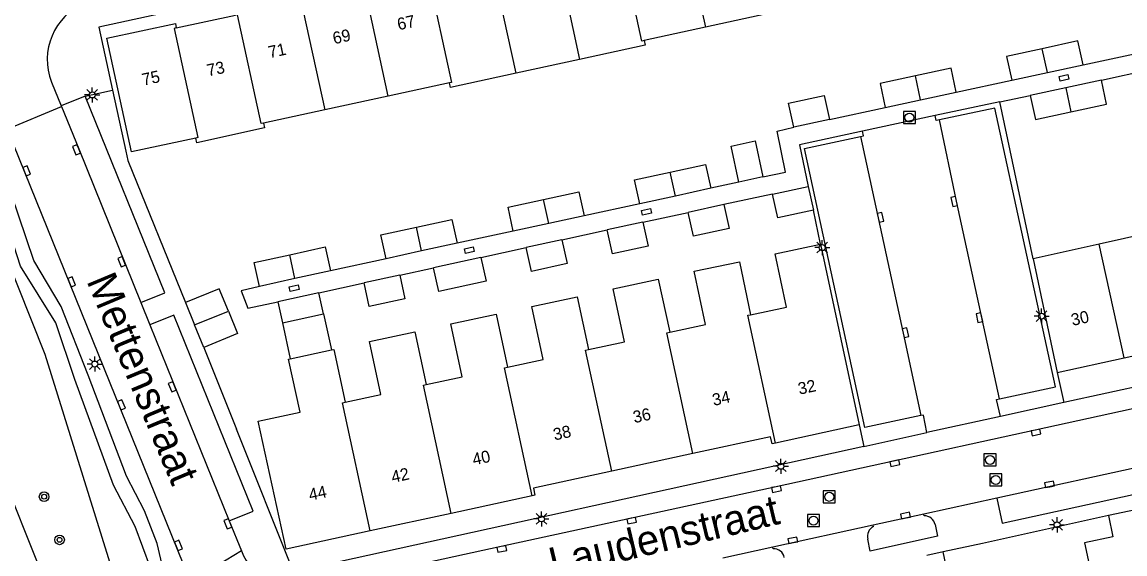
# Model space of a CAD drawing. Extents: x 136000 to 138005, y 398500 to 400500.
# Drawn here: x 137448.5 to 137540.3, y 399602.3 to 399646.5 of the extents above; entities that cross this region are included whole.
import ezdxf

# ---------------------------------------------------------------- set-up
doc = ezdxf.new("R2010")
doc.units = 0
for name, color, linetype in [('gg-afsc-hekwerk', 7, 'Continuous'), ('gg-afsc-muur', 7, 'Continuous'), ('gg-anno-huisnummerreeks BGT', 7, 'Continuous'), ('gg-anno-openbare ruimte label', 7, 'Continuous'), ('gg-bbg-bijgebouw', 7, 'Continuous'), ('gg-bbg-hoofdgebouw', 7, 'Continuous'), ('gg-bbg-luifel en loopbrug', 7, 'Continuous'), ('gg-bbg-tussenscheiding', 7, 'Continuous'), ('gg-knt-verharding', 7, 'Continuous'), ('gg-knt-verharding nz', 7, 'Continuous'), ('gt-grn-groengrens', 7, 'Continuous'), ('gt-grn-weggrens', 7, 'Continuous'), ('gt-symb-boom', 7, 'Continuous'), ('gt-symb-kolk', 7, 'Continuous'), ('gt-symb-kolk center center', 7, 'Continuous'), ('gt-symb-lichtmast', 7, 'Continuous'), ('gt-symb-rioolschacht', 7, 'Continuous')]:
    doc.layers.add(name, color=color, linetype=linetype)

# ---------------------------------------------------------------- blocks, each defined once
blk = doc.blocks.new('gt0-BOOM')
at = {"layer": 'gt-symb-boom'}
for radius in [0.4, 0.2]:
    blk.add_circle((0, 0), radius, dxfattribs=at)
blk = doc.blocks.new('gt0-LMAST')
at = {"layer": 'gt-symb-lichtmast'}
for p, q in [((-0.182, 0.173), (-0.447, 0.438)), ((-0.005, 0.246), (-0.005, 0.621)), ((0.172, 0.173), (0.437, 0.438)), ((-0.255, -0.004), (-0.63, -0.004)), ((-0.182, -0.181), (-0.447, -0.446)), ((-0.005, -0.254), (-0.005, -0.629)), ((0.437, -0.446), (0.172, -0.181)), ((0.245, -0.004), (0.62, -0.004))]:
    blk.add_line(p, q, dxfattribs=at)
blk.add_circle((-0.005, -0.004), 0.25, dxfattribs=at)
blk = doc.blocks.new('gt0-KOLK')
at = {"layer": 'gt-symb-kolk'}
blk.add_lwpolyline([(0, 0), (0.375, 0), (0.375, 0.4), (-0.375, 0.4), (-0.375, 0), (0, 0)], dxfattribs=at)
blk = doc.blocks.new('gt0-RS')
at = {"layer": 'gt-symb-rioolschacht'}
blk.add_lwpolyline([(-0.5, -0.5), (0.5, -0.5), (0.5, 0.5), (-0.5, 0.5)], close=True, dxfattribs=at)
blk.add_circle((0, 0), 0.375, dxfattribs=at)
blk = doc.blocks.new('gt0-KOLKCC')
at = {"layer": 'gt-symb-kolk center center'}
blk.add_lwpolyline([(-0.375, 0.2), (0.375, 0.2), (0.375, -0.2), (-0.375, -0.2)], close=True, dxfattribs=at)

msp = doc.modelspace()

# ---------------------------------------------------------------- linework, layer by layer
at = {"layer": 'gg-afsc-hekwerk'}
for p, q in [((137536.777, 399642.964), (137541.444, 399643.972)), ((137538.304, 399641.697), (137542.897, 399642.699)), ((137526.224, 399640.695), (137530.859, 399641.681)), ((137529.849, 399639.884), (137532.383, 399640.423)), ((137532.622, 399626.841), (137529.849, 399639.884)), ((137515.694, 399638.435), (137520.315, 399639.419)), ((137508.156, 399633.207), (137505.823, 399632.709)), ((137510.949, 399632.228), (137506.912, 399631.351)), ((137499.914, 399631.417), (137495.284, 399630.425)), ((137500.172, 399629.888), (137503.946, 399630.707)), ((137514.933, 399628.074), (137514.361, 399630.881)), ((137489.379, 399629.145), (137484.718, 399628.138)), ((137493.438, 399628.428), (137497.203, 399629.25)), ((137486.702, 399626.965), (137490.467, 399627.778)), ((137478.809, 399626.857), (137474.182, 399625.841)), ((137479.947, 399625.493), (137482.756, 399626.106)), ((137440.71, 399624.22), (137451.125, 399598.323)), ((137473.218, 399624.026), (137476.977, 399624.852))]:
    msp.add_line(p, q, dxfattribs=at)
for points in [[(137510.152, 399633.647), (137512.02, 399634.05), (137511.335, 399637.457), (137512.728, 399637.781)], [(137468.273, 399624.548), (137466.763, 399624.179), (137467.307, 399622.742), (137469.797, 399623.28)]]:
    msp.add_lwpolyline(points, dxfattribs=at)
at = {"layer": 'gg-afsc-muur'}
for p, q in [((137463.64, 399619.481), (137466.376, 399612.697)), ((137538.9, 399605.499), (137528.416, 399603.193))]:
    msp.add_line(p, q, dxfattribs=at)
msp.add_lwpolyline([(137457.159, 399635.796), (137457.332, 399635.013), (137462.125, 399623.214)], dxfattribs=at)
at = {"layer": 'gg-bbg-bijgebouw'}
for p, q in [((137533.818, 399642.323), (137536.777, 399642.964)), ((137530.859, 399641.681), (137533.818, 399642.323)), ((137538.304, 399641.697), (137535.344, 399641.06)), ((137535.344, 399641.06), (137532.383, 399640.423)), ((137520.315, 399639.419), (137523.27, 399640.057)), ((137523.27, 399640.057), (137526.224, 399640.695)), ((137515.694, 399638.435), (137512.728, 399637.781)), ((137508.156, 399633.207), (137507.51, 399636.201)), ((137510.152, 399633.647), (137508.156, 399633.207)), ((137505.823, 399632.709), (137502.869, 399632.063)), ((137510.949, 399632.228), (137513.92, 399632.865)), ((137513.92, 399632.865), (137514.361, 399630.881)), ((137502.869, 399632.063), (137499.914, 399631.417)), ((137506.912, 399631.351), (137503.946, 399630.707)), ((137492.332, 399629.785), (137489.379, 399629.145)), ((137495.284, 399630.425), (137492.332, 399629.785)), ((137500.172, 399629.888), (137497.203, 399629.25)), ((137484.718, 399628.138), (137481.764, 399627.498)), ((137493.438, 399628.428), (137490.467, 399627.778)), ((137481.764, 399627.498), (137478.809, 399626.857)), ((137486.702, 399626.965), (137482.756, 399626.106)), ((137471.228, 399625.195), (137468.273, 399624.548)), ((137474.182, 399625.841), (137471.228, 399625.195)), ((137479.947, 399625.493), (137476.977, 399624.852)), ((137473.218, 399624.026), (137469.797, 399623.28)), ((137473.601, 399622.268), (137473.218, 399624.026)), ((137462.125, 399623.214), (137462.882, 399621.348)), ((137469.797, 399623.28), (137470.181, 399621.522)), ((137470.181, 399621.522), (137473.601, 399622.268)), ((137463.64, 399619.481), (137462.882, 399621.348))]:
    msp.add_line(p, q, dxfattribs=at)
for points in [[(137536.777, 399642.964), (137536.333, 399644.952), (137533.375, 399644.311)], [(137533.375, 399644.311), (137530.416, 399643.67), (137530.859, 399641.681)], [(137526.224, 399640.695), (137525.799, 399642.686), (137522.845, 399642.048)], [(137522.845, 399642.048), (137519.89, 399641.409), (137520.315, 399639.419)], [(137535.772, 399639.071), (137538.732, 399639.708), (137538.304, 399641.697)], [(137512.728, 399637.781), (137512.29, 399639.768), (137515.255, 399640.423), (137515.694, 399638.435)], [(137532.383, 399640.423), (137532.811, 399638.433), (137535.772, 399639.071)], [(137507.51, 399636.201), (137509.507, 399636.642), (137510.152, 399633.647)], [(137502.434, 399634.051), (137505.389, 399634.697), (137505.823, 399632.709)], [(137499.914, 399631.417), (137499.479, 399633.405), (137502.434, 399634.051)], [(137489.379, 399629.145), (137488.948, 399631.134), (137491.9, 399631.774)], [(137491.9, 399631.774), (137494.852, 399632.414), (137495.284, 399630.425)], [(137514.361, 399630.881), (137511.39, 399630.244), (137510.949, 399632.228)], [(137506.912, 399631.351), (137507.343, 399629.368), (137504.377, 399628.723), (137503.946, 399630.707)], [(137481.333, 399629.486), (137484.287, 399630.126), (137484.718, 399628.138)], [(137500.172, 399629.888), (137500.598, 399627.903), (137497.629, 399627.265), (137497.203, 399629.25)], [(137478.809, 399626.857), (137478.378, 399628.846), (137481.333, 399629.486)], [(137493.438, 399628.428), (137493.871, 399626.445), (137490.901, 399625.795), (137490.467, 399627.778)], [(137468.273, 399624.548), (137467.838, 399626.536), (137470.793, 399627.183)], [(137470.793, 399627.183), (137473.747, 399627.829), (137474.182, 399625.841)], [(137486.702, 399626.965), (137487.133, 399624.981), (137483.188, 399624.123), (137482.756, 399626.106)], [(137479.947, 399625.493), (137480.375, 399623.509), (137477.405, 399622.868), (137476.977, 399624.852)], [(137465.694, 399622.492), (137464.936, 399624.358), (137462.125, 399623.214)], [(137465.694, 399622.492), (137466.452, 399620.626), (137463.64, 399619.481)]]:
    msp.add_lwpolyline(points, dxfattribs=at)
at = {"layer": 'gg-bbg-hoofdgebouw'}
for p, q in [((137510.476, 399647.2), (137505.365, 399646.087)), ((137461.358, 399646.031), (137466.285, 399647.094)), ((137505.365, 399646.087), (137500.275, 399644.978)), ((137494.896, 399643.407), (137489.617, 399642.265)), ((137484.076, 399641.473), (137478.978, 399640.369)), ((137478.978, 399640.369), (137473.7, 399639.225)), ((137473.7, 399639.225), (137468.622, 399638.125)), ((137543.399, 399629.238), (137538.128, 399628.066)), ((137514.933, 399628.074), (137518.164, 399613.033)), ((137538.128, 399628.066), (137532.622, 399626.841)), ((137532.622, 399626.841), (137534.627, 399617.409)), ((137540.188, 399618.621), (137545.464, 399619.772)), ((137470.833, 399618.529), (137474.254, 399619.276)), ((137534.627, 399617.409), (137540.188, 399618.621)), ((137518.164, 399613.033), (137511.198, 399611.536)), ((137504.329, 399610.658), (137497.586, 399609.194)), ((137490.971, 399607.142), (137484.226, 399605.685)), ((137542.586, 399606.291), (137538.9, 399605.499)), ((137484.226, 399605.685), (137477.483, 399604.228)), ((137477.483, 399604.228), (137470.487, 399602.717))]:
    msp.add_line(p, q, dxfattribs=at)
for points in [[(137462.973, 399636.883), (137457.619, 399635.745), (137455.57, 399645.175), (137461.278, 399646.414), (137461.358, 399646.031)], [(137500.275, 399644.978), (137500.363, 399644.589), (137494.896, 399643.407)], [(137489.617, 399642.265), (137484.158, 399641.085), (137484.076, 399641.473)], [(137468.622, 399638.125), (137468.702, 399637.733), (137463.062, 399636.498), (137462.973, 399636.883)], [(137509.125, 399622.196), (137512.105, 399622.823), (137511.17, 399627.266), (137514.933, 399628.074)], [(137502.396, 399620.756), (137505.363, 399621.38), (137504.432, 399625.808), (137508.199, 399626.6), (137509.125, 399622.196)], [(137495.643, 399619.298), (137498.63, 399619.941), (137497.682, 399624.346), (137501.452, 399625.149), (137502.396, 399620.756)], [(137488.894, 399617.842), (137491.872, 399618.481), (137490.927, 399622.886), (137494.696, 399623.697), (137495.643, 399619.298)], [(137482.145, 399616.393), (137485.134, 399617.035), (137484.19, 399621.435), (137487.95, 399622.241), (137488.894, 399617.842)], [(137475.417, 399614.926), (137478.38, 399615.573), (137477.436, 399619.975), (137481.205, 399620.774), (137482.145, 399616.393)], [(137474.254, 399619.276), (137474.457, 399619.32), (137475.417, 399614.926)], [(137470.487, 399602.717), (137468.177, 399613.349), (137471.657, 399614.106), (137470.702, 399618.5), (137470.833, 399618.529)], [(137511.198, 399611.536), (137510.927, 399611.478), (137510.786, 399612.059), (137504.329, 399610.658)], [(137497.586, 399609.194), (137491.059, 399607.778), (137491.189, 399607.189), (137490.971, 399607.142)], [(137538.9, 399605.499), (137539.256, 399603.736), (137536.911, 399603.227), (137538.214, 399597.163)]]:
    msp.add_lwpolyline(points, dxfattribs=at)
at = {"layer": 'gg-bbg-luifel en loopbrug'}
for p, q in [((137470.181, 399621.522), (137470.833, 399618.529)), ((137473.601, 399622.268), (137474.254, 399619.276))]:
    msp.add_line(p, q, dxfattribs=at)
at = {"layer": 'gg-bbg-tussenscheiding'}
for p, q in [((137503.315, 399655.528), (137505.365, 399646.087)), ((137492.842, 399652.864), (137494.896, 399643.407)), ((137489.617, 399642.265), (137487.566, 399651.712)), ((137478.978, 399640.369), (137476.928, 399649.809)), ((137471.65, 399648.665), (137473.7, 399639.225)), ((137533.818, 399642.323), (137533.375, 399644.311)), ((137523.27, 399640.057), (137522.845, 399642.048)), ((137535.344, 399641.06), (137535.772, 399639.071)), ((137502.869, 399632.063), (137502.434, 399634.051)), ((137492.332, 399629.785), (137491.9, 399631.774)), ((137481.764, 399627.498), (137481.333, 399629.486)), ((137540.188, 399618.621), (137538.128, 399628.066)), ((137471.228, 399625.195), (137470.793, 399627.183)), ((137462.882, 399621.348), (137465.694, 399622.492))]:
    msp.add_line(p, q, dxfattribs=at)
for points in [[(137500.275, 399644.978), (137500.089, 399644.938), (137498.117, 399654.016), (137497.93, 399653.975)], [(137482.47, 399650.6), (137482.29, 399650.561), (137484.255, 399641.512), (137484.076, 399641.473)], [(137468.622, 399638.125), (137468.423, 399638.082), (137466.457, 399647.131), (137466.285, 399647.094)], [(137461.358, 399646.031), (137461.179, 399645.992), (137463.154, 399636.923), (137462.973, 399636.883)], [(137511.198, 399611.536), (137508.895, 399622.148), (137509.125, 399622.196)], [(137504.329, 399610.658), (137502.149, 399620.704), (137502.396, 399620.756)], [(137497.586, 399609.194), (137495.404, 399619.247), (137495.643, 399619.298)], [(137490.971, 399607.142), (137488.66, 399617.792), (137488.894, 399617.842)], [(137484.226, 399605.685), (137481.913, 399616.343), (137482.145, 399616.393)], [(137477.483, 399604.228), (137475.173, 399614.873), (137475.417, 399614.926)]]:
    msp.add_lwpolyline(points, dxfattribs=at)
at = {"layer": 'gg-knt-verharding'}
for p, q in [((137450.978, 399641.537), (137451.785, 399639.552)), ((137456.061, 399640.857), (137457.159, 399635.796)), ((137529.849, 399639.884), (137524.465, 399638.757)), ((137447.284, 399637.628), (137451.806, 399639.501)), ((137451.785, 399639.552), (137451.806, 399639.501)), ((137524.465, 399638.757), (137518.43, 399637.45)), ((137447.284, 399637.628), (137462.543, 399600.011)), ((137458.398, 399623.216), (137459.149, 399621.36)), ((137459.149, 399621.36), (137465.76, 399605.057)), ((137560.775, 399620.445), (137535.173, 399614.891)), ((137535.173, 399614.891), (137529.899, 399613.747)), ((137518.554, 399611.256), (137523.79, 399612.405)), ((137529.614, 399606.946), (137523.538, 399605.626)), ((137465.76, 399605.057), (137466.772, 399602.586)), ((137523.538, 399605.626), (137519.333, 399604.708)), ((137523.569, 399605.491), (137523.538, 399605.626)), ((137519.333, 399604.708), (137510.967, 399602.878)), ((137519.358, 399604.593), (137519.333, 399604.708)), ((137528.416, 399603.193), (137525.142, 399602.479)), ((137510.967, 399602.878), (137506.813, 399601.97)), ((137510.998, 399602.736), (137510.967, 399602.878)), ((137525.142, 399602.479), (137523.778, 399602.182)), ((137525.4, 399601.298), (137525.142, 399602.479))]:
    msp.add_line(p, q, dxfattribs=at)
for points in [[(137553.194, 399664.471), (137552.584, 399667.279), (137454.924, 399646.093), (137456.061, 399640.857)], [(137461.437, 399596.053), (137459.769, 399603.177), (137458.723, 399605.904), (137457.22, 399608.768), (137454.029, 399617.174), (137451.794, 399622.879), (137449.52, 399626.702), (137447, 399634.082), (137445.191, 399639.116)], [(137451.806, 399639.501), (137453.239, 399635.974), (137458.398, 399623.216)], [(137529.824, 399615.214), (137534.484, 399616.204), (137529.443, 399639.376), (137524.828, 399638.398)], [(137460.468, 399595.598), (137459.218, 399601.158), (137457.924, 399604.604), (137456.146, 399608.024), (137452.914, 399616.814), (137451.342, 399621.525), (137448.396, 399626.231), (137446.883, 399630.968), (137445.076, 399636.494), (137444.168, 399638.637)], [(137524.828, 399638.398), (137524.552, 399638.34), (137524.465, 399638.757)], [(137518.43, 399637.45), (137513.197, 399636.316), (137513.92, 399632.865)], [(137518.281, 399637.014), (137518.513, 399637.064), (137518.43, 399637.45)], [(137523.274, 399613.809), (137518.618, 399612.813), (137513.613, 399636.012), (137518.281, 399637.014)], [(137546.844, 399615.729), (137541.666, 399614.547), (137511.243, 399607.902), (137488.392, 399602.921), (137478.088, 399600.702), (137472.478, 399599.477)], [(137529.899, 399613.747), (137529.584, 399615.163), (137529.824, 399615.214)], [(137523.79, 399612.405), (137523.517, 399613.861), (137523.274, 399613.809)], [(137518.554, 399611.256), (137471.109, 399600.84), (137466.376, 399612.697)], [(137546.709, 399610.683), (137542.558, 399609.766), (137529.614, 399606.946)], [(137524.48, 399604.759), (137524.681, 399603.784), (137519.065, 399602.549), (137518.866, 399603.535)]]:
    msp.add_lwpolyline(points, dxfattribs=at)
for centre, radius, start, end in [((137455.721, 399643.401), 5.096, 112.79779, 201.45997), ((137523.553, 399604.538), 0.953, 13.41695, 89.01842), ((137519.756, 399603.765), 0.919, 115.65729, 194.46318), ((137471.409, 399604.306), 4.946, 200.3547, 282.47646), ((137511.071, 399601.872), 0.867, 9.6808, 94.80066)]:
    msp.add_arc(centre, radius, start, end, dxfattribs=at)
at = {"layer": 'gg-knt-verharding nz'}
for p, q in [((137453.791, 399640.364), (137451.785, 399639.552)), ((137529.899, 399613.747), (137523.79, 399612.405))]:
    msp.add_line(p, q, dxfattribs=at)
for points in [[(137458.398, 399623.216), (137460.397, 399624.026), (137453.791, 399640.364)], [(137529.824, 399615.214), (137526.259, 399631.647), (137524.828, 399638.398)], [(137518.281, 399637.014), (137521.82, 399620.668), (137523.274, 399613.809)], [(137465.76, 399605.057), (137467.754, 399605.866), (137461.161, 399622.175), (137459.149, 399621.36)], [(137529.614, 399606.946), (137530.063, 399604.878), (137547.167, 399608.612), (137546.709, 399610.683)]]:
    msp.add_lwpolyline(points, dxfattribs=at)
at = {"layer": 'gt-grn-groengrens'}
for p, q in [((137534.627, 399617.409), (137535.173, 399614.891)), ((137518.164, 399613.033), (137518.554, 399611.256))]:
    msp.add_line(p, q, dxfattribs=at)
msp.add_lwpolyline([(137437.18, 399633.348), (137438.381, 399633.91), (137444.701, 399633.181), (137450.411, 399618.908), (137456.209, 399600.335), (137453.936, 399598.063), (137451.732, 399597.029)], dxfattribs=at)
at = {"layer": 'gt-grn-weggrens'}
for p, q in [((137453.791, 399640.364), (137456.061, 399640.857)), ((137466.772, 399602.586), (137462.543, 399600.011))]:
    msp.add_line(p, q, dxfattribs=at)

# ---------------------------------------------------------------- block references
at = {"layer": 'gt-symb-boom'}
for p in [(137450.364, 399607.074), (137451.647, 399603.486)]:
    msp.add_blockref('gt0-BOOM', p, dxfattribs=at)
at = {"layer": 'gt-symb-kolk'}
for p, rotation in [((137453.239, 399635.974), 112.00969147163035), ((137448.721, 399634.084), -67.91835549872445), ((137526.259, 399631.647), 102.23734668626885), ((137519.742, 399630.244), -77.76265331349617), ((137456.997, 399626.676), 112.00969147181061), ((137452.467, 399624.85), -67.91835549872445), ((137528.352, 399621.997), 102.23734668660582), ((137521.82, 399620.668), -77.76265331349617), ((137461.206, 399616.28), 112.00969147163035), ((137456.611, 399614.635), -67.91835549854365), ((137532.822, 399612.615), -168.01740840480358), ((137521.085, 399610.056), -168.01740840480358), ((137511.243, 399607.902), -168.0174084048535), ((137534.025, 399607.904), 11.982591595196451), ((137465.828, 399604.888), 112.00969147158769), ((137499.198, 399605.276), -168.01740840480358), ((137522.057, 399605.305), 11.982591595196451), ((137461.35, 399602.951), -67.91835549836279), ((137512.685, 399603.253), 11.982591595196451), ((137488.392, 399602.921), -168.01740840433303)]:
    msp.add_blockref('gt0-KOLK', p, dxfattribs=dict(at, rotation=rotation))
at = {"layer": 'gt-symb-kolk center center', "rotation": -168.01740840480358}
for p in [(137535.198, 399641.881), (137500.472, 399630.744), (137485.725, 399627.566), (137471.163, 399624.401)]:
    msp.add_blockref('gt0-KOLKCC', p, dxfattribs=at)
at = {"layer": 'gt-symb-lichtmast'}
for p in [(137454.366, 399640.471), (137515.089, 399627.784), (137533.332, 399622.082), (137454.585, 399618.101), (137511.647, 399609.609), (137491.737, 399605.234), (137534.621, 399604.74)]:
    msp.add_blockref('gt0-LMAST', p, dxfattribs=at)
at = {"layer": 'gt-symb-rioolschacht'}
for p in [(137522.34, 399638.588), (137529.04, 399610.134), (137529.523, 399608.468), (137515.665, 399607.063), (137514.359, 399605.083)]:
    msp.add_blockref('gt0-RS', p, dxfattribs=at)

# ---------------------------------------------------------------- texts
at = {"layer": 'gg-anno-huisnummerreeks BGT'}
for s, rotation, p in [('67', 12.2, (137479.848, 399645.838)), ('69', 12.2, (137474.483, 399644.675)), ('71', 12.2, (137469.12, 399643.512)), ('73', 12.2, (137464.011, 399641.999)), ('75', 12.2, (137458.619, 399641.233)), ('30', 12.3, (137535.902, 399621.268)), ('32', 12.1, (137513.186, 399615.543)), ('34', 12.2, (137506.056, 399614.615)), ('36', 12.2, (137499.456, 399613.182)), ('38', 12.2, (137492.821, 399611.742)), ('40', 12.2, (137486.101, 399609.67)), ('42', 12.2, (137479.357, 399608.213)), ('44', 12.2, (137472.488, 399606.729))]:
    msp.add_text(s, height=1, rotation=rotation, dxfattribs=at).set_placement(p)
at = {"layer": 'gg-anno-openbare ruimte label'}
for s, rotation, p in [('Mettenstraat', 292.7, (137453.864, 399625.02)), ('Laudenstraat', 13.4, (137492.703, 399600.32))]:
    msp.add_text(s, height=2.5, rotation=rotation, dxfattribs=at).set_placement(p)

doc.saveas('drawing.dxf')
